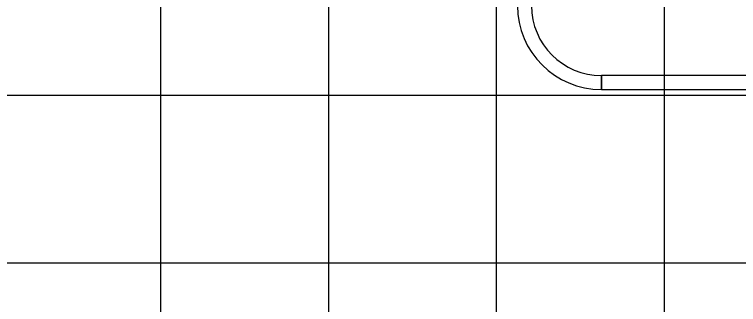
# Model space of a CAD drawing. Extents: x 1797809 to 2198143, y 249608 to 1237864.
# Drawn here: x 2195978.96 to 2195987.59, y 1237285.61 to 1237289.07 of the extents above; entities that cross this region are included whole.
import ezdxf

# ---------------------------------------------------------------- set-up
doc = ezdxf.new("R2010")
doc.units = 0
doc.layers.add('GSCOLORFILL', color=7, linetype='Continuous')
doc.layers.add('GSSHT', color=7, linetype='Continuous')

msp = doc.modelspace()

# ---------------------------------------------------------------- linework, layer by layer
at = {"layer": 'GSCOLORFILL'}
for p, q in [((2195985.9556, 1237288.1717), (2195985.9556, 1237288.3384)), ((2196005.9556, 1237288.3384), (2195985.9572, 1237288.3384)), ((2195985.9572, 1237288.3384), (2195985.9572, 1237288.1717)), ((2195985.9572, 1237288.1717), (2196005.9556, 1237288.1717))]:
    msp.add_line(p, q, dxfattribs=at)
for radius in [1, 0.8333]:
    msp.add_arc((2195985.9556, 1237289.1717), radius, 180, 270, dxfattribs=at)
at = {"layer": 'GSSHT'}
for p, q in [((2195980.7065, 1237258.1062), (2195980.7065, 1237318.1062)), ((2195982.7065, 1237258.1062), (2195982.7065, 1237318.1062)), ((2195984.7065, 1237258.1062), (2195984.7065, 1237318.1062)), ((2195986.7065, 1237258.1062), (2195986.7065, 1237318.1062)), ((2195924.7065, 1237288.1062), (2196054.7065, 1237288.1062)), ((2195924.7065, 1237286.1062), (2196054.7065, 1237286.1062))]:
    msp.add_line(p, q, dxfattribs=at)

doc.saveas('drawing.dxf')
